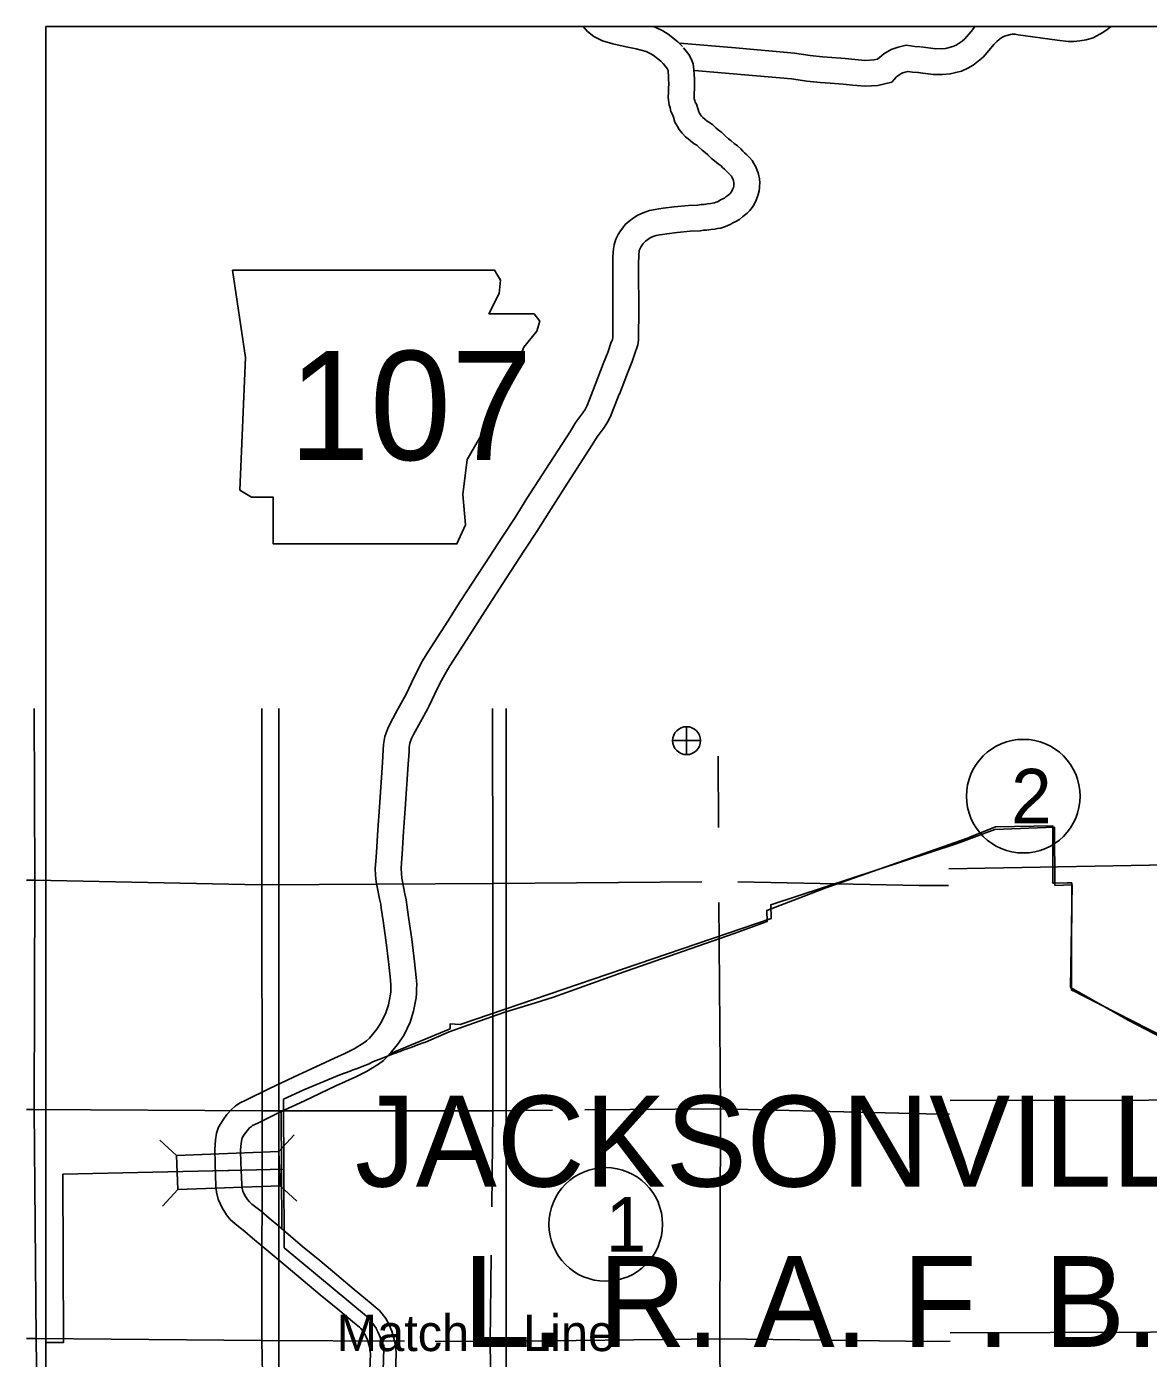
# Model space of a CAD drawing. Extents: x 1127717 to 1741049, y 2026793 to 2244711.
# Drawn here: x 1238326 to 1244840, y 2147909 to 2155644 of the extents above; entities that cross this region are included whole.
import ezdxf

# ---------------------------------------------------------------- set-up
doc = ezdxf.new("R2010")
doc.units = 0
for name, color, linetype in [('1', 7, 'Continuous'), ('10', 7, 'Continuous'), ('20', 7, 'Continuous'), ('21', 7, 'Continuous'), ('26', 7, 'Continuous'), ('27', 7, 'Continuous'), ('30', 7, 'Continuous'), ('5', 7, 'Continuous'), ('58', 7, 'Continuous'), ('6', 7, 'Continuous'), ('7', 7, 'Continuous')]:
    doc.layers.add(name, color=color, linetype=linetype)

msp = doc.modelspace()

# ---------------------------------------------------------------- linework, layer by layer
at = {"layer": '1'}
msp.add_lwpolyline([(1238438.2, 2155644.2), (1269451.6, 2155644.2), (1269451.6, 2123596.1), (1238438.2, 2123596.1)], close=True, dxfattribs=at)
at = {"layer": '10'}
for points in [[(1241557.7, 2155644.2), (1241583.2, 2155615.8), (1241620.5, 2155586.1), (1241670.8, 2155562.5), (1241729.9, 2155544.7), (1241807.2, 2155526.2), (1241865.2, 2155515.5), (1241924.6, 2155499.4), (1241947.4, 2155488.5), (1241964.2, 2155478.1), (1242008.5, 2155443.1), (1242029, 2155422.7)], [(1241963.7, 2155644.2), (1241976.8, 2155640.6), (1242019.6, 2155620.3), (1242050.6, 2155601), (1242108.1, 2155555.6), (1242134.7, 2155529.2)], [(1243591, 2155366.7), (1243643.7, 2155366.1), (1243689.8, 2155369.7), (1243720.9, 2155378.4), (1243754.5, 2155386.5), (1243791.3, 2155403.9), (1243822.6, 2155421.2), (1243851.2, 2155442.7), (1243879.6, 2155466.7), (1243925.4, 2155518.7), (1243942.2, 2155539.5), (1243960.2, 2155557.1), (1243973.4, 2155569.6), (1243982.5, 2155577), (1243993.5, 2155583.8), (1244004.1, 2155589.2), (1244017.6, 2155592.2), (1244038.4, 2155598.5), (1244048.5, 2155600.6), (1244056.5, 2155601), (1244065.1, 2155601), (1244084.2, 2155597.4), (1244310.3, 2155565.2), (1244373.8, 2155558.4), (1244407.3, 2155558.5), (1244441.9, 2155562.2), (1244478.2, 2155567.3), (1244519.8, 2155579.8), (1244575.7, 2155610), (1244601.5, 2155626.9), (1244624, 2155644.2)], [(1243597, 2155516.6), (1243638.7, 2155516.1), (1243663.5, 2155518.1), (1243683.1, 2155523.6), (1243704.2, 2155528.7), (1243722.9, 2155537.5), (1243741, 2155547.5), (1243757.7, 2155560.1), (1243774.4, 2155574.2), (1243810.7, 2155615.4), (1243831, 2155640.6), (1243834.7, 2155644.2)], [(1242118.7, 2155548.1), (1242441.9, 2155520.2), (1242785.2, 2155489.3), (1242875.3, 2155475.6), (1242946.8, 2155468.4), (1243002.4, 2155464.5), (1243080.1, 2155458.6), (1243134.9, 2155453.5), (1243196.7, 2155448.3), (1243246.5, 2155451.3), (1243266.4, 2155456.1), (1243304.1, 2155486.5), (1243347.2, 2155512.1), (1243387.7, 2155524.8), (1243434.3, 2155536), (1243484.3, 2155529.5), (1243514.7, 2155527.5)], [(1242141.2, 2155521.8), (1242172.2, 2155481.6), (1242185.1, 2155456.7), (1242197.3, 2155427.8), (1242201.3, 2155392.9), (1242203.2, 2155365.6), (1242203.8, 2155341.8), (1242205, 2155315.5), (1242203.8, 2155281.4), (1242203.3, 2155258.8), (1242201.9, 2155236.4), (1242203.3, 2155224.5), (1242206.8, 2155214.5), (1242208.7, 2155206.2), (1242215.9, 2155193.1), (1242225.3, 2155162.2), (1242229.4, 2155148.7), (1242233, 2155142.5), (1242239.9, 2155131.7), (1242245.6, 2155123.8), (1242253, 2155116.7), (1242265.2, 2155106.5), (1242277.5, 2155095.7), (1242286.7, 2155088.4), (1242309.1, 2155075.3), (1242328.7, 2155055.9), (1242341.6, 2155044), (1242362.3, 2155029.9), (1242383.9, 2155008.8), (1242401.1, 2154993.3), (1242416.5, 2154980.9), (1242434.6, 2154965.5), (1242453.6, 2154951.6), (1242472.6, 2154934.1), (1242485, 2154921.3), (1242495.1, 2154911.3), (1242508.3, 2154898.7), (1242523.5, 2154883.6), (1242538.8, 2154866.2), (1242549.5, 2154850.1), (1242560.4, 2154830.5), (1242568.7, 2154808.6), (1242574.2, 2154794.1), (1242578, 2154778.1), (1242581.1, 2154761.7), (1242584.4, 2154735.3), (1242582.5, 2154719.7), (1242582.2, 2154708.2), (1242579.4, 2154690.7), (1242574.9, 2154669.4), (1242562.9, 2154636), (1242549.9, 2154611.9), (1242538.5, 2154594.2), (1242524.8, 2154576.2), (1242509.5, 2154561.7), (1242492.5, 2154547.4), (1242482.1, 2154539.4), (1242465, 2154524.6), (1242440, 2154510.3), (1242427.2, 2154504.9), (1242415.4, 2154497), (1242393.6, 2154486.7), (1242378.1, 2154481.7), (1242357.2, 2154474.3), (1242337.3, 2154471.2), (1242322.4, 2154467.9), (1242299.9, 2154465.6), (1242275.3, 2154461.6), (1242257.2, 2154461.1), (1242238.7, 2154458.1), (1242179.7, 2154456), (1242103, 2154448.1), (1242044.1, 2154440.8), (1242018.1, 2154436.4), (1242000.5, 2154434.6), (1241981.2, 2154430.4), (1241970, 2154427), (1241955.4, 2154421.6), (1241947.5, 2154417.7), (1241933.3, 2154407.9), (1241920, 2154398.1), (1241912, 2154391), (1241906.6, 2154384.2), (1241898.6, 2154373.4), (1241891.9, 2154362.6), (1241886.6, 2154352), (1241883.8, 2154343.3), (1241882.9, 2154336.9), (1241881.7, 2154323.3), (1241880.5, 2154300.4), (1241880.1, 2154280.2), (1241880, 2154245.5), (1241880.9, 2153986.5), (1241880, 2153847.4), (1241878.8, 2153823), (1241875.5, 2153796.8), (1241868.2, 2153773.5), (1241861.4, 2153757.7), (1241841.8, 2153698.9), (1241814.5, 2153631.7), (1241768.1, 2153509.6)], [(1243519.1, 2155527.1), (1243605.7, 2155516)], [(1242022.5, 2155430.2), (1242045.2, 2155400.7), (1242049.2, 2155393), (1242050.8, 2155389.2), (1242051.9, 2155379.2), (1242053.3, 2155358.6), (1242053.9, 2155336.3), (1242054.9, 2155314.7), (1242053.8, 2155285.6), (1242053.4, 2155265.1), (1242051.3, 2155232.3), (1242056.3, 2155190.4), (1242062.6, 2155172.6), (1242067.4, 2155152.1), (1242076.9, 2155134.6), (1242081.7, 2155118.8), (1242090.8, 2155088.6), (1242105, 2155064.3), (1242115.7, 2155047.5), (1242131.8, 2155025), (1242153, 2155004.8), (1242167.4, 2154992.7), (1242181.6, 2154980.2), (1242202, 2154964.2), (1242217, 2154955.4), (1242225.1, 2154947.4), (1242248, 2154926.3), (1242266.9, 2154913.4), (1242281.1, 2154899.5), (1242303.8, 2154879), (1242321, 2154865.3), (1242341.6, 2154847.7), (1242358.3, 2154835.5), (1242367.8, 2154826.7), (1242378.1, 2154816.1), (1242390.5, 2154803.8), (1242403.9, 2154791), (1242414.2, 2154780.8), (1242419.5, 2154774.8), (1242421.3, 2154772.1), (1242424, 2154767.1), (1242428.5, 2154755.3), (1242430.5, 2154750), (1242431.2, 2154747), (1242432.8, 2154738.6), (1242433.3, 2154735), (1242432.7, 2154730.6), (1242432.5, 2154722), (1242431.9, 2154718.4), (1242430.3, 2154710.5), (1242425.5, 2154697.3), (1242420.5, 2154688), (1242415.5, 2154680.2), (1242412.9, 2154676.8), (1242409.6, 2154673.7), (1242398.4, 2154664.2), (1242387.2, 2154655.6), (1242378, 2154647.6), (1242373.5, 2154645.1), (1242355.7, 2154637.6), (1242341.1, 2154627.8), (1242338.2, 2154626.4), (1242330, 2154623.8), (1242320.2, 2154620.3), (1242309.4, 2154618.6), (1242298.5, 2154616.2), (1242280.2, 2154614.4), (1242261.1, 2154611.2), (1242243.3, 2154610.7), (1242224.1, 2154607.7), (1242169.4, 2154605.7), (1242086, 2154597.2), (1242022.5, 2154589.2), (1241998, 2154585.2), (1241976.7, 2154582.9), (1241943.5, 2154575.7), (1241922, 2154569.2), (1241896.1, 2154559.5), (1241871.5, 2154547.5), (1241846.5, 2154530.2), (1241825.6, 2154515), (1241802.4, 2154494.2), (1241787.5, 2154475.4), (1241774.3, 2154457.6), (1241760.9, 2154435.9), (1241747.3, 2154408.9), (1241737.2, 2154377.1), (1241733.9, 2154354.4), (1241732, 2154333.9), (1241730.5, 2154305.7), (1241730.1, 2154281.8), (1241730, 2154245.4), (1241730.9, 2153986.8), (1241730, 2153851.5), (1241729.2, 2153835.9), (1241728.4, 2153828.9), (1241727.5, 2153826), (1241721.1, 2153811.3), (1241701, 2153750.9), (1241674.8, 2153686.5), (1241627.9, 2153562.8)], [(1242204.7, 2155390.1), (1242428.7, 2155370.8), (1242767.2, 2155340.3), (1242856.5, 2155326.8), (1242934, 2155319), (1242991.4, 2155314.9), (1243067.5, 2155309.1), (1243121.7, 2155304.1), (1243194.9, 2155297.9), (1243268.7, 2155302.3), (1243349.5, 2155321.8), (1243376.5, 2155352.2), (1243390, 2155363), (1243408.8, 2155374.2), (1243427.7, 2155380.1), (1243442.5, 2155383.7), (1243469.6, 2155380.2), (1243504.6, 2155377.8)], [(1243500.2, 2155378.3), (1243591, 2155366.7)], [(1241628.3, 2153563.7), (1241580.7, 2153443.2), (1241568.6, 2153420.6), (1241556.6, 2153401), (1241514.9, 2153347), (1241483.6, 2153294.9), (1241341, 2153073.7), (1241231.5, 2152903.1), (1241162.3, 2152793), (1241091.1, 2152684.8), (1240987.5, 2152524.7), (1240844.4, 2152305.2), (1240772.5, 2152191.4), (1240656, 2152010.7), (1240625.8, 2151959.8), (1240589.3, 2151892), (1240561.8, 2151832.9), (1240529.7, 2151767.5), (1240482.2, 2151680.4)], [(1241767.8, 2153508.7), (1241717.1, 2153380.2), (1241698.8, 2153345.9), (1241680.2, 2153315.6), (1241639, 2153262.2), (1241611, 2153215.6), (1241467.1, 2152992.5), (1241358.1, 2152822.7), (1241288.5, 2152711.8), (1241216.7, 2152602.8), (1241113.3, 2152443), (1240970.7, 2152224.1), (1240898.9, 2152110.7), (1240783.6, 2151931.7), (1240756.4, 2151886), (1240723.5, 2151824.7), (1240697.2, 2151768.2), (1240663, 2151698.6), (1240653.2, 2151680.6)], [(1240482.2, 2151680.4), (1240438.5, 2151600.2), (1240422.9, 2151566.7), (1240406.5, 2151521.5), (1240398.5, 2151475.5), (1240397.1, 2151443), (1240392.1, 2151370), (1240375.5, 2151110.6), (1240365.5, 2150979.7), (1240356.9, 2150848.1), (1240353.3, 2150797.5), (1240350.5, 2150754.6), (1240352.7, 2150714.9), (1240356.1, 2150676.6), (1240362, 2150648.8), (1240375.8, 2150578.4), (1240382.1, 2150547.7), (1240385, 2150523.3), (1240396.1, 2150449.8), (1240413.7, 2150325.3), (1240428.9, 2150196.2), (1240438.7, 2150106.1), (1240441.2, 2150076.7), (1240440.9, 2150056.4), (1240440.1, 2150037.4), (1240439, 2150024.5), (1240426.9, 2149962.9), (1240412.7, 2149916), (1240385.8, 2149859.9), (1240359, 2149822), (1240316.6, 2149769.1), (1240300.5, 2149753.6), (1240284, 2149741.2), (1240227.7, 2149706.3), (1240173.7, 2149680.1), (1240114.7, 2149652.8), (1240059.4, 2149627.2), (1239875.6, 2149541.6), (1239731.9, 2149474.7), (1239603, 2149411), (1239562.2, 2149391.4), (1239537.3, 2149373.8), (1239515.4, 2149354.1), (1239488.7, 2149325.2), (1239467.1, 2149294.2), (1239440.7, 2149252.8), (1239429.6, 2149217), (1239422.3, 2149178.6), (1239418.5, 2149121.4), (1239420.7, 2149040), (1239425.7, 2148906.9), (1239429.6, 2148874.6), (1239437.6, 2148834.3), (1239460.9, 2148783.6), (1239486.2, 2148743.7), (1239509, 2148715.4), (1239536.2, 2148689.6), (1239593.7, 2148646.4), (1239638.3, 2148608.2), (1239694.4, 2148561.7), (1239832.3, 2148444.2), (1239932.4, 2148361.6), (1240031.3, 2148278.8), (1240132.9, 2148194.4), (1240230.2, 2148113.5), (1240259, 2148089.4), (1240267.1, 2148082.3), (1240273.2, 2148074.8), (1240284.6, 2148059.4), (1240296.1, 2148038.4), (1240305.1, 2148017.3), (1240317, 2147976.7), (1240321.4, 2147952.4), (1240322.5, 2147934.2), (1240318.8, 2147842.1)], [(1240653.2, 2151680.6), (1240572.5, 2151532.6), (1240561.7, 2151509.3), (1240552, 2151482.7), (1240547.9, 2151459.3), (1240546.8, 2151434.6), (1240541.7, 2151360.1), (1240525.1, 2151100.1), (1240515.1, 2150969.1), (1240506.6, 2150837.9), (1240502.9, 2150787.2), (1240500.8, 2150753.9), (1240502.3, 2150725.6), (1240504.7, 2150699), (1240509, 2150678.9), (1240522.9, 2150607.9), (1240530.3, 2150571.9), (1240533.7, 2150543.4), (1240544.5, 2150471.4), (1240562.4, 2150344.6), (1240578, 2150213.1), (1240588, 2150120.5), (1240591.3, 2150082), (1240590.9, 2150052.2), (1240589.8, 2150028.1), (1240587.9, 2150003.9), (1240572.7, 2149926.6), (1240552.9, 2149861.5), (1240515.6, 2149783.6), (1240478.9, 2149731.7), (1240427.7, 2149667.9), (1240398, 2149639.1), (1240368.6, 2149617.2), (1240300.2, 2149574.7), (1240237.9, 2149544.6), (1240177.7, 2149516.7), (1240122.6, 2149491.2), (1239938.9, 2149405.6), (1239796.8, 2149339.5), (1239668.7, 2149276.1), (1239638.5, 2149261.7), (1239631.1, 2149256.4), (1239620.9, 2149247.2), (1239605.9, 2149231), (1239591.9, 2149210.9), (1239578, 2149189.1), (1239575.4, 2149180.5), (1239571.3, 2149159.5), (1239568.7, 2149118.5), (1239570.6, 2149044.8), (1239575.4, 2148918.8), (1239577.9, 2148898.2), (1239581.3, 2148880.8), (1239593, 2148855.3), (1239608.3, 2148831.3), (1239619.5, 2148817.4), (1239633.2, 2148804.3), (1239687.6, 2148763.4), (1239734.9, 2148723), (1239791, 2148676.5), (1239928.6, 2148559.2), (1240028.3, 2148477), (1240127.4, 2148394), (1240228.7, 2148309.7), (1240326.2, 2148228.7), (1240356.6, 2148203.3), (1240375, 2148187.1), (1240391.5, 2148167.1), (1240411.3, 2148140.3), (1240431.2, 2148104.1), (1240446.6, 2148067.9), (1240463.2, 2148011.1), (1240470.5, 2147970.6), (1240472.7, 2147935.9), (1240468.6, 2147833.5)]]:
    msp.add_lwpolyline(points, dxfattribs=at)
at = {"layer": '20'}
for p, q in [((1239790.3, 2149110), (1239880, 2149206.8)), ((1239196.7, 2149087.5), (1239099.9, 2149177.3)), ((1239204.2, 2148889.7), (1239114.5, 2148792.9)), ((1239797.8, 2148912.2), (1239894.6, 2148822.4))]:
    msp.add_line(p, q, dxfattribs=at)
msp.add_lwpolyline([(1239204.2, 2148889.7), (1239797.8, 2148912.2), (1239790.3, 2149110), (1239196.7, 2149087.5)], close=True, dxfattribs=at)
at = {"layer": '21'}
msp.add_lwpolyline([(1239521.8, 2154230.1), (1239597.9, 2153722.6), (1239564.1, 2152952.8), (1239631.8, 2152910.5), (1239758.6, 2152910.5), (1239758.6, 2152639.8), (1240824.5, 2152639.8), (1240875.2, 2152749.8), (1240858.3, 2152927.4), (1240883.7, 2153130.4), (1240976.7, 2153291.2), (1241035.9, 2153409.6), (1241120.5, 2153536.5), (1241171.3, 2153671.8), (1241213.6, 2153781.8), (1241289.7, 2153874.8), (1241306.6, 2153934), (1241272.8, 2153976.3), (1241010.6, 2153976.3), (1241069.8, 2154094.8), (1241078.2, 2154170.9), (1241043.2, 2154229.3)], close=True, dxfattribs=at)
at = {"layer": '26'}
for p, q in [((1242158.2, 2151415.8), (1242158.2, 2151578.3)), ((1242076.9, 2151497), (1242239.4, 2151497))]:
    msp.add_line(p, q, dxfattribs=at)
msp.add_circle((1242158.2, 2151497), 81.2, dxfattribs=at)
at = {"layer": '27'}
for centre in [(1244113.6, 2151174.5), (1241688.8, 2148687.3)]:
    msp.add_circle(centre, 330, dxfattribs=at)
at = {"layer": '30'}
for p, q in [((1239791.2, 2119636.1), (1239791.2, 2151684.2)), ((1241111.2, 2151684.2), (1241111.2, 2119636.1))]:
    msp.add_line(p, q, dxfattribs=at)
at = {"layer": '5'}
for points in [[(1238369.7, 2151684.2), (1238374.3, 2150685.2), (1238369.4, 2149354), (1238381, 2148022.7), (1238384.5, 2147717.8)], [(1239697.3, 2147719.5), (1239692.1, 2148012.3), (1239693.3, 2149347.5), (1239692.7, 2150658), (1239691.9, 2151684.2)], [(1241030.9, 2151684.2), (1241032.7, 2150666.5), (1241033.5, 2149344.9), (1241026.7, 2148789.5)], [(1242343.8, 2150993.4), (1242342.2, 2151406.1)], [(1243680.3, 2150753.3), (1244846.8, 2150773.7), (1246169.6, 2150785.1), (1246712.4, 2150788.2)], [(1242247.7, 2150677.9), (1241034.6, 2150668), (1239688.7, 2150659.4), (1238372.2, 2150686.2), (1238326.3, 2150686.1)], [(1243509.1, 2150655.5), (1242456.8, 2150676.5)], [(1243509.1, 2150655.5), (1243679.6, 2150655.7)], [(1242354.3, 2147723.1), (1242352.2, 2148022.1), (1242354.5, 2149355.8), (1242345.9, 2150557.8)], [(1243688.9, 2149407.7), (1244842, 2149407.9), (1246168.1, 2149410.8), (1247390.4, 2149448)], [(1238326.3, 2149355.2), (1238366.4, 2149355.4), (1239691.3, 2149346.9), (1241035, 2149346.9), (1241379.2, 2149350.2)], [(1241568.4, 2149351.9), (1242354.9, 2149359.3), (1243550.1, 2149329.9)], [(1243550.1, 2149329.9), (1243685.2, 2149326.8)], [(1241023.2, 2148508.6), (1241016.9, 2148005.8), (1241022.4, 2147721.3)], [(1243688.9, 2148057.5), (1244852.4, 2148062), (1246161.1, 2148081.6), (1247175.4, 2148099.6)], [(1240520.8, 2148009.1), (1239690, 2148013.8), (1238382.5, 2148023.7), (1238326.3, 2148023.6)], [(1243587.5, 2148006.6), (1242352.2, 2148022.1), (1241017.9, 2148006.3), (1240698.6, 2148008.1)], [(1243587.5, 2148006.6), (1243688.9, 2148008.9)]]:
    msp.add_lwpolyline(points, dxfattribs=at)
at = {"layer": '6'}
for points in [[(1240396.3, 2147839.5), (1240400.2, 2147967.7), (1240400.8, 2147985.9), (1240393.8, 2147985.8), (1240390.7, 2147985.7), (1240389.4, 2147990.9), (1240378.7, 2148032.3), (1240370.5, 2148051.6), (1240368, 2148057.1), (1240367.5, 2148058.3), (1240366.4, 2148060.7), (1240365.7, 2148062.2), (1240364.7, 2148064.5), (1240364, 2148066), (1240361.2, 2148072.1), (1240360.6, 2148073.5), (1240359.9, 2148074.9), (1240359.1, 2148076.8), (1240358.2, 2148078.7), (1240357, 2148081.3), (1240356.2, 2148083.1), (1240355.2, 2148085.2), (1240324.9, 2148126.8), (1240299, 2148153.4), (1239821.8, 2148551.5), (1239820.1, 2149007.7), (1239818.7, 2149378.6), (1239818.6, 2149414.6), (1239935.9, 2149468), (1240144, 2149555.2), (1240145.8, 2149555.9), (1240147.5, 2149556.5), (1240171, 2149565.4), (1240172.1, 2149565.8), (1240184.4, 2149570.2), (1240184.6, 2149570.3), (1240193.4, 2149573.5), (1240205.6, 2149577.9), (1240213.1, 2149581), (1240221.7, 2149584.3), (1240234, 2149589.1), (1240245.3, 2149593.4), (1240289.5, 2149610.8), (1240299.9, 2149614.9), (1240314.3, 2149620), (1240325.3, 2149625.3), (1240336.6, 2149630.8), (1240349.7, 2149637.4), (1240377.4, 2149647.5), (1240460.6, 2149679.8), (1240474.4, 2149684.3), (1240481, 2149686.9), (1240495.3, 2149692.2), (1240502.7, 2149694.8), (1240522.2, 2149702.2), (1240535.2, 2149706.4), (1240546.4, 2149711), (1240559, 2149715.5), (1240566.3, 2149718.1), (1240574.4, 2149721.2), (1240583, 2149724.4), (1240596, 2149729.8), (1240634.8, 2149743), (1240637.8, 2149743.5), (1240639.3, 2149743.7), (1240639.3, 2149743.7), (1240640.6, 2149744.7), (1240641.7, 2149745.5), (1240779.6, 2149805.6), (1240954.6, 2149867), (1241103.5, 2149919.2), (1241280.1, 2149974.4), (1241386.2, 2150007.5), (1241763.9, 2150142.4), (1242434.4, 2150377.3), (1242626.5, 2150447.2), (1242624, 2150510.5), (1242967.7, 2150641.2), (1242985.2, 2150647.8), (1243789.1, 2150930.4), (1243798.8, 2150934.3), (1243802.4, 2150935.8), (1243952.9, 2150996.3)], [(1243952.9, 2150996.3), (1244284.9, 2151002.9), (1244285.2, 2150879.2), (1244285.6, 2150669), (1244288.7, 2150669), (1244368.3, 2150670.5), (1244395.2, 2150670.9), (1244394.8, 2150559.1), (1244394.7, 2150555), (1244394.7, 2150546.8), (1244393.9, 2150325.3), (1244394.3, 2150048.6), (1244408.7, 2150041.3), (1244465.6, 2150012.2), (1244839.7, 2149821.3), (1244890.7, 2149795.3)], [(1239820.1, 2149007.7), (1239501.4, 2149000.4), (1239498.4, 2149000.3), (1239495.5, 2149000.3), (1238536.8, 2148978.3), (1238540.6, 2148002.1), (1238438.2, 2148002)], [(1240396.3, 2147839.5), (1240400.2, 2147967.7), (1240400.8, 2147985.9), (1240393.8, 2147985.8), (1240390.7, 2147985.7), (1240389.4, 2147990.9), (1240378.7, 2148032.3), (1240370.5, 2148051.6), (1240368, 2148057.1), (1240367.5, 2148058.3), (1240366.4, 2148060.7), (1240365.7, 2148062.2), (1240364.7, 2148064.5), (1240364, 2148066), (1240361.2, 2148072.1), (1240360.6, 2148073.5), (1240359.9, 2148074.9), (1240359.1, 2148076.8), (1240358.2, 2148078.7), (1240357, 2148081.3), (1240356.2, 2148083.1), (1240355.2, 2148085.2), (1240324.9, 2148126.8), (1240299, 2148153.4), (1239821.8, 2148551.5), (1239820.1, 2149007.7)]]:
    msp.add_lwpolyline(points, dxfattribs=at)
at = {"layer": '7'}
for points in [[(1244296.5, 2150656.2), (1244295, 2150993.9), (1243948.2, 2150981.8), (1243728.9, 2150900.2)], [(1240438.7, 2149680.7), (1240785.3, 2149823.9), (1240786.5, 2149852.9), (1240843.5, 2149849), (1242648.8, 2150463.8), (1242647.2, 2150542.8), (1243728.9, 2150900.2)], [(1244296.5, 2150656.2), (1244396.8, 2150659)], [(1245530.3, 2149468.5), (1245068.9, 2149693.4), (1244726.2, 2149872.1), (1244388.6, 2150062.9), (1244396.8, 2150659)], [(1239804.9, 2149340.4), (1239807.6, 2148661.1)]]:
    msp.add_lwpolyline(points, dxfattribs=at)

# ---------------------------------------------------------------- texts
at = {"layer": '21'}
msp.add_text('107', height=633.6, dxfattribs=at).set_placement((1239848.2, 2153127))
at = {"layer": '27'}
for s, height, p in [('2', 316.8, (1244042.8, 2151016.1)), ('1', 316.8, (1241688.8, 2148528.9)), ('Match    Line', 211.2, (1240126.3, 2147951.3))]:
    msp.add_text(s, height=height, dxfattribs=at).set_placement(p)
at = {"layer": '58'}
msp.add_text('Match    Line', height=211.2, dxfattribs=at).set_placement((1240126.3, 2147951.3))
at = {"layer": '6'}
msp.add_text('JACKSONVILLE', height=527.999, dxfattribs=at).set_placement((1240232.5, 2148906.7))
at = {"layer": '7'}
msp.add_text('L. R. A. F. B.', height=527.999, dxfattribs=at).set_placement((1240860.2, 2147975.6))

doc.saveas('drawing.dxf')
